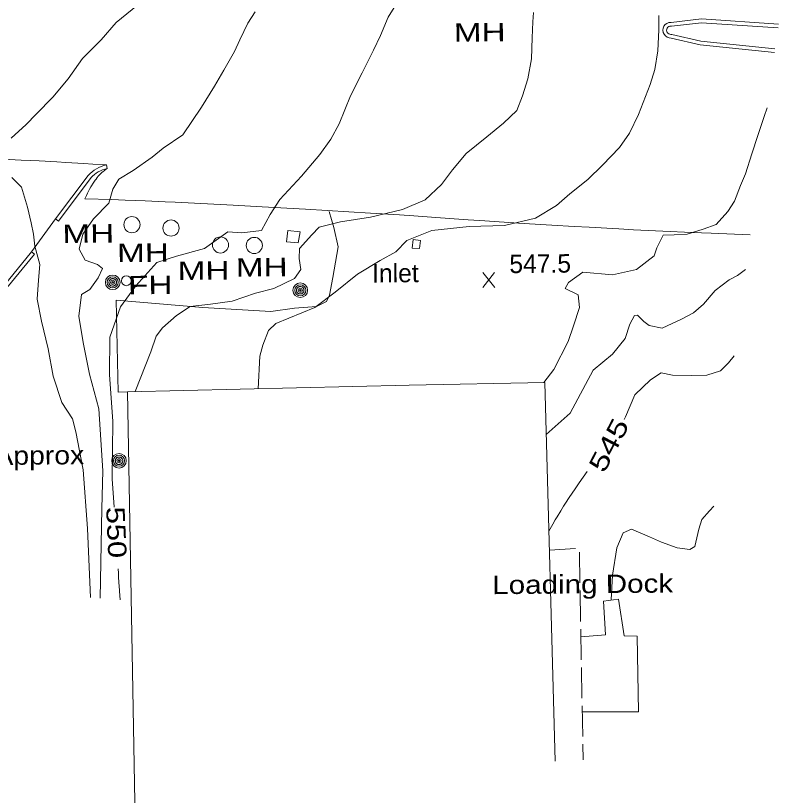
# Model space of a CAD drawing. Extents: x 2361284 to 2366480, y 6976556 to 6985346.
# Drawn here: x 2365590.5 to 2365789.1, y 6980316.3 to 6980519.3 of the extents above; entities that cross this region are included whole.
import ezdxf
from ezdxf.enums import TextEntityAlignment as Align

# ---------------------------------------------------------------- set-up
doc = ezdxf.new("R2010")
doc.units = 0
doc.header["$LTSCALE"] = 1.9
for name, color, linetype, lineweight in [('11', 7, 'Continuous', 13), ('12', 7, 'Continuous', 13), ('13', 7, 'Continuous', 13), ('18', 7, 'Continuous', 13), ('3', 7, 'Continuous', 13), ('4', 7, 'Continuous', 13), ('7', 7, 'Continuous', 13), ('8', 7, 'Continuous', 13)]:
    doc.layers.add(name, color=color, linetype=linetype, lineweight=lineweight)

msp = doc.modelspace()

# ---------------------------------------------------------------- linework, layer by layer
at = {"layer": '11'}
msp.add_circle((2365619.387, 6980450.251), 1.3, dxfattribs=at)
at = {"layer": '12'}
for p, q in [((2365715.282, 6980448.504), (2365712.165, 6980452.355)), ((2365712.202, 6980448.475), (2365715.245, 6980452.384))]:
    msp.add_line(p, q, dxfattribs=at)
for points in [[(2365689.929, 6980522.775), (2365687.537, 6980518.802), (2365685.562, 6980514.033), (2365683.738, 6980510.246), (2365680.774, 6980504.376), (2365677.722, 6980498.357), (2365674.77, 6980491.12), (2365672.569, 6980487.088), (2365669.726, 6980483.09), (2365664.969, 6980477.455), (2365659.326, 6980471.391), (2365656.773, 6980467.517), (2365654.523, 6980463.315), (2365649.448, 6980462.747), (2365645.786, 6980462.982), (2365639.727, 6980458.634), (2365632.455, 6980456.645), (2365627.35, 6980455.016), (2365621.818, 6980448.943), (2365617.89, 6980443.475), (2365615.115, 6980435.559), (2365615.007, 6980425.837), (2365615.844, 6980413.584), (2365615.706, 6980398.652), (2365616.185, 6980391.346)], [(2365777.559, 6980430.733), (2365776.157, 6980428.87), (2365774.066, 6980426.82), (2365770.467, 6980425.716), (2365766.418, 6980425.577), (2365761.538, 6980425.671), (2365758.63, 6980426.323), (2365755.858, 6980424.497), (2365751.725, 6980420.526), (2365749.289, 6980414.813), (2365748.936, 6980414.129)], [(2365739.334, 6980400.618), (2365737.236, 6980397.631), (2365736.2, 6980396.129), (2365734.672, 6980393.859), (2365733.674, 6980392.331), (2365733.182, 6980391.563), (2365732.454, 6980390.404), (2365731.505, 6980388.845), (2365731.04, 6980388.06), (2365730.356, 6980386.873), (2365729.688, 6980385.675), (2365729.361, 6980385.072)], [(2365617.249, 6980375.245), (2365617.299, 6980374.184), (2365617.325, 6980373.654), (2365617.367, 6980372.859), (2365617.412, 6980372.064), (2365617.435, 6980371.667), (2365617.486, 6980370.872), (2365617.512, 6980370.475), (2365617.554, 6980369.879), (2365617.593, 6980369.35), (2365617.613, 6980369.085), (2365617.645, 6980368.688), (2365617.695, 6980368.093), (2365617.747, 6980367.498), (2365617.775, 6980367.2)]]:
    msp.add_lwpolyline(points, dxfattribs=at)
at = {"layer": '13'}
for points in [[(2365631.741, 6980530.731), (2365630.66, 6980528.711), (2365627.902, 6980526.305), (2365624.088, 6980523.578), (2365620.894, 6980520.839), (2365616.767, 6980517.419), (2365612.849, 6980512.972), (2365607.955, 6980508.124), (2365604.214, 6980502.808), (2365600.229, 6980498.05), (2365595.941, 6980493.59), (2365593.268, 6980490.885), (2365589.381, 6980487.387)], [(2365652.942, 6980520.193), (2365650.981, 6980517.295), (2365648.931, 6980512.955), (2365647.509, 6980509.94), (2365644.756, 6980505.034), (2365642.295, 6980500.87), (2365638.927, 6980495.429), (2365634.075, 6980488.213), (2365628.918, 6980484.772), (2365626.099, 6980482.415), (2365621.163, 6980478.968), (2365617.454, 6980476.663), (2365615.849, 6980474.078), (2365614.794, 6980470.397), (2365610.852, 6980466.331), (2365608.06, 6980462.383), (2365607.107, 6980458.444), (2365608.634, 6980455.578), (2365611.825, 6980454.469), (2365613.205, 6980453.452), (2365612.018, 6980450.99), (2365609.897, 6980447.96), (2365607.719, 6980446.639), (2365607.033, 6980440.991), (2365608.098, 6980434.212), (2365609.746, 6980425.917), (2365612.232, 6980416.93), (2365613.296, 6980400.78), (2365613.009, 6980390.966), (2365612.581, 6980367.611)], [(2365725.337, 6980520.082), (2365725.18, 6980517.67), (2365724.97, 6980513.448), (2365724.862, 6980507.976), (2365723.892, 6980502.796), (2365722.483, 6980498.393), (2365721, 6980494.519), (2365717.591, 6980491.257), (2365713.184, 6980487.674), (2365707.836, 6980483.343), (2365704.266, 6980479.149), (2365701.382, 6980475.271), (2365697.18, 6980471.291), (2365691.263, 6980468.764), (2365682.941, 6980466.826), (2365675.153, 6980465.621), (2365669.585, 6980464.228), (2365667.684, 6980462.19), (2365664.438, 6980458.659), (2365664.403, 6980456.028), (2365664.79, 6980453.142), (2365663.143, 6980450.816), (2365657.746, 6980448.245), (2365652.968, 6980447.019), (2365646.907, 6980444.952), (2365641.305, 6980444.118), (2365636, 6980443.517), (2365632.472, 6980441.213), (2365628.762, 6980438.019), (2365627.132, 6980435.813), (2365625.741, 6980431.77), (2365621.69, 6980421.38)], [(2365758.017, 6980519.252), (2365757.952, 6980515.572), (2365757.724, 6980510.068), (2365756.96, 6980505.181), (2365755.697, 6980501.319), (2365752.722, 6980493.471), (2365750.307, 6980488.668), (2365747.763, 6980484.932), (2365743.337, 6980480.29), (2365739.531, 6980476.614), (2365734.827, 6980472.869), (2365731.376, 6980469.816), (2365725.897, 6980466.515), (2365717.835, 6980464.597), (2365708.655, 6980464.38), (2365698.876, 6980463.337), (2365692.36, 6980460.685), (2365689.568, 6980457.728), (2365685.479, 6980455.509), (2365679.553, 6980451.962), (2365673.737, 6980447.307), (2365668.454, 6980443.285), (2365658.273, 6980439.109), (2365656.34, 6980437.301), (2365654.867, 6980433.467), (2365654.124, 6980430.59), (2365653.724, 6980422.135)], [(2365786.197, 6980495.279), (2365785.429, 6980493.002), (2365783.756, 6980488.025), (2365782.23, 6980483.29), (2365780.559, 6980478.084), (2365779.258, 6980475.001), (2365777.677, 6980470.946), (2365775.912, 6980468.31), (2365772.924, 6980464.901), (2365769.496, 6980463.638), (2365765.328, 6980462.388), (2365762, 6980462.197), (2365759.11, 6980462.129), (2365757.441, 6980458.803), (2365756.741, 6980456.726), (2365752.135, 6980453.172), (2365745.938, 6980451.774), (2365738.16, 6980452.44), (2365734.486, 6980449.825), (2365733.581, 6980448.216), (2365736.946, 6980446.538), (2365737.347, 6980443.28), (2365735.814, 6980438.477), (2365734.352, 6980434.453), (2365730.638, 6980427.152), (2365728.063, 6980423.792)], [(2365589.549, 6980477.088), (2365592.062, 6980474.632), (2365593.633, 6980469.366), (2365594.621, 6980465.325), (2365595.219, 6980462.401), (2365595.599, 6980459.264), (2365596.834, 6980454.446), (2365596.532, 6980450.363), (2365596.17, 6980445.459), (2365597.284, 6980439.719), (2365599.042, 6980432.526), (2365600.36, 6980425.398), (2365602.615, 6980418.578), (2365605.356, 6980414.284), (2365606.209, 6980410.913), (2365608.103, 6980401.061), (2365609.228, 6980385.74), (2365610.079, 6980367.807)], [(2365780.566, 6980453.213), (2365778.501, 6980451.573), (2365776.262, 6980450.462), (2365772.638, 6980447.677), (2365769.591, 6980444.178), (2365766.993, 6980441.902), (2365763.899, 6980440.224), (2365758.82, 6980437.895), (2365755.484, 6980438.574), (2365754.071, 6980439.682), (2365752.399, 6980441.319), (2365751.668, 6980441.217), (2365750.4, 6980438.965), (2365749.215, 6980435.214), (2365745.944, 6980431.173), (2365740.934, 6980426.955), (2365734.899, 6980415.796), (2365728.652, 6980410.237)], [(2365772.311, 6980391.571), (2365771.183, 6980390.38), (2365769.194, 6980388.081), (2365768.418, 6980385.553), (2365767.391, 6980381.084), (2365766.06, 6980380.261), (2365762.765, 6980380.77), (2365758.69, 6980382.172), (2365755.557, 6980383.562), (2365750.877, 6980385.576), (2365748.686, 6980384.626), (2365747.093, 6980380.751), (2365745.891, 6980373.589), (2365745.612, 6980367.186)]]:
    msp.add_lwpolyline(points, dxfattribs=at)
at = {"layer": '18'}
for p, q in [((2365736.324, 6980380.569), (2365729.498, 6980380.114)), ((2365737.439, 6980371.598), (2365737.303, 6980379.598)), ((2365737.614, 6980361.599), (2365737.478, 6980369.598)), ((2365737.789, 6980351.601), (2365737.653, 6980359.6)), ((2365737.974, 6980341.602), (2365737.828, 6980349.601)), ((2365738.159, 6980331.602), (2365738.013, 6980339.602)), ((2365738.266, 6980325.604), (2365738.198, 6980329.602))]:
    msp.add_line(p, q, dxfattribs=at)
at = {"layer": '3'}
for p, q in [((2365614.368, 6980479.434), (2365614.169, 6980480.372)), ((2365600.941, 6980466.357), (2365594.713, 6980457.766)), ((2365601.706, 6980465.783), (2365600.941, 6980466.357)), ((2365594.715, 6980457.767), (2365587.557, 6980449.039)), ((2365595.464, 6980457.167), (2365588.307, 6980448.439)), ((2365594.715, 6980457.767), (2365595.464, 6980457.167))]:
    msp.add_line(p, q, dxfattribs=at)
for points in [[(2365789.11, 6980517.038), (2365769.066, 6980518.367), (2365761.165, 6980517.462), (2365761.164, 6980517.462)], [(2365789.049, 6980516.077), (2365769.085, 6980517.408), (2365761.274, 6980516.513), (2365761.121, 6980516.503)], [(2365761.136, 6980514.371), (2365761.405, 6980514.344), (2365768.92, 6980512.626), (2365788.222, 6980510.579)], [(2365761.192, 6980513.413), (2365761.193, 6980513.412), (2365768.759, 6980511.674), (2365788.121, 6980509.627)], [(2365614.169, 6980480.372), (2365610.666, 6980480.617), (2365608.33, 6980480.771), (2365603.659, 6980481.057), (2365601.322, 6980481.189), (2365596.649, 6980481.43), (2365591.975, 6980481.643), (2365588.858, 6980481.769), (2365586.779, 6980481.845), (2365582.621, 6980481.982), (2365579.44, 6980482.07), (2365577.319, 6980482.121), (2365573.077, 6980482.201), (2365570.956, 6980482.231), (2365566.713, 6980482.272), (2365562.471, 6980482.287), (2365559.643, 6980482.283), (2365553.987, 6980482.24)], [(2365608.612, 6980471.599), (2365608.828, 6980472.101), (2365608.979, 6980472.431), (2365609.297, 6980473.081), (2365609.463, 6980473.402), (2365609.81, 6980474.038), (2365610.173, 6980474.667), (2365610.941, 6980475.921), (2365611.301, 6980476.464), (2365611.488, 6980476.724), (2365611.78, 6980477.101), (2365612.085, 6980477.464), (2365612.244, 6980477.64), (2365612.574, 6980477.983), (2365612.745, 6980478.15), (2365613.012, 6980478.396), (2365613.386, 6980478.714), (2365613.582, 6980478.869), (2365613.886, 6980479.098), (2365614.368, 6980479.434)], [(2365609.435, 6980477.667), (2365609.434, 6980477.667), (2365600.941, 6980466.357)], [(2365610.14, 6980477.016), (2365610.2, 6980477.094), (2365601.706, 6980465.783)], [(2365708.369, 6980466.108), (2365699.899, 6980466.72), (2365694.251, 6980467.11), (2365690.485, 6980467.363), (2365682.953, 6980467.852), (2365677.303, 6980468.204), (2365666.002, 6980468.877), (2365654.698, 6980469.51), (2365647.16, 6980469.913), (2365642.135, 6980470.175), (2365632.082, 6980470.682), (2365629.475, 6980470.808), (2365624.261, 6980471.038), (2365619.046, 6980471.245), (2365615.568, 6980471.371), (2365608.612, 6980471.599)], [(2365616.724, 6980445.165), (2365639.253, 6980443.278), (2365657.003, 6980442.267), (2365663.186, 6980443.085), (2365668.832, 6980443.509), (2365671.499, 6980444.885), (2365672.273, 6980446.533), (2365673.141, 6980451.091), (2365674.496, 6980459.035), (2365673.398, 6980464.064), (2365672.156, 6980468.283)], [(2365708.369, 6980466.108), (2365712.727, 6980465.812), (2365721.443, 6980465.245), (2365730.161, 6980464.71), (2365735.975, 6980464.37), (2365739.851, 6980464.151), (2365747.604, 6980463.73), (2365751.399, 6980463.533), (2365758.99, 6980463.157), (2365766.582, 6980462.808), (2365771.644, 6980462.589), (2365781.77, 6980462.185)], [(2365619.691, 6980421.321), (2365617.211, 6980421.287), (2365616.724, 6980445.165)], [(2365738.048, 6980338.022), (2365752.709, 6980338.082), (2365752.352, 6980357.769), (2365748.931, 6980357.847), (2365747.5, 6980367.364), (2365743.595, 6980366.876), (2365744.119, 6980358.071), (2365737.692, 6980357.56)]]:
    msp.add_lwpolyline(points, dxfattribs=at)
for centre, radius, start, end in [((2365761.072, 6980515.437), 2.027, 87.40375, 273.40156), ((2365761.072, 6980515.437), 1.067, 87.40377, 273.40158), ((2365616.075, 6980471.543), 9.033, 102.18097, 137.31512), ((2365616.075, 6980471.543), 8.073, 102.18096, 137.31511)]:
    msp.add_arc(centre, radius, start, end, dxfattribs=at)
at = {"layer": '4'}
for centre, radius in [((2365620.837, 6980464.845), 2.1), ((2365631.006, 6980463.961), 2.1), ((2365643.878, 6980459.563), 2.1), ((2365652.68, 6980459.437), 2.1), ((2365615.829, 6980449.826), 1.9), ((2365615.829, 6980449.826), 1.442), ((2365615.829, 6980449.826), 0.539), ((2365615.829, 6980449.826), 0.192), ((2365664.651, 6980447.77), 1.9), ((2365664.651, 6980447.77), 1.442), ((2365664.651, 6980447.77), 0.539), ((2365664.651, 6980447.77), 0.192), ((2365617.471, 6980403.4), 1.9), ((2365617.471, 6980403.4), 1.442), ((2365617.471, 6980403.4), 0.539), ((2365617.471, 6980403.4), 0.192)]:
    msp.add_circle(centre, radius, dxfattribs=at)
for centre, start, end in [((2365615.829, 6980449.826), 129.71376, 140.96379), ((2365615.829, 6980449.826), 118.46406, 129.71409), ((2365615.829, 6980449.826), 107.21593, 118.46597), ((2365615.829, 6980449.826), 95.96582, 107.21585), ((2365615.829, 6980449.826), 84.71553, 95.96557), ((2365615.829, 6980449.826), 73.46552, 84.71555), ((2365615.829, 6980449.826), 62.21535, 73.46538), ((2365615.829, 6980449.826), 50.96397, 62.214), ((2365615.829, 6980449.826), 39.71588, 50.96591), ((2365615.829, 6980449.826), 174.71552, 185.96556), ((2365615.829, 6980449.826), 163.46611, 174.71615), ((2365615.829, 6980449.826), 185.96287, 197.21291), ((2365615.829, 6980449.826), 152.21535, 163.46538), ((2365615.829, 6980449.826), 197.21479, 208.46483), ((2365615.829, 6980449.826), 140.96646, 152.21649), ((2365615.829, 6980449.826), 208.46822, 219.71826), ((2365615.829, 6980449.826), 219.71376, 230.96379), ((2365615.829, 6980449.826), 230.96397, 242.214), ((2365615.829, 6980449.826), 242.21812, 253.46815), ((2365615.829, 6980449.826), 253.46258, 264.71261), ((2365615.829, 6980449.826), 264.71553, 275.96557), ((2365615.829, 6980449.826), 275.96582, 287.21585), ((2365615.829, 6980449.826), 287.21593, 298.46597), ((2365615.829, 6980449.826), 298.46406, 309.71409), ((2365615.829, 6980449.826), 309.71589, 320.96592), ((2365615.829, 6980449.826), 28.46656, 39.7166), ((2365615.829, 6980449.826), 320.96646, 332.21649), ((2365615.829, 6980449.826), 17.21479, 28.46483), ((2365615.829, 6980449.826), 332.21419, 343.46422), ((2365615.829, 6980449.826), 5.96345, 17.21348), ((2365615.829, 6980449.826), 343.46611, 354.71615), ((2365615.829, 6980449.826), 354.71553, 5.96557), ((2365664.651, 6980447.77), 129.71376, 140.96379), ((2365664.651, 6980447.77), 118.46406, 129.71409), ((2365664.651, 6980447.77), 107.21593, 118.46597), ((2365664.651, 6980447.77), 95.96582, 107.21585), ((2365664.651, 6980447.77), 84.71553, 95.96557), ((2365664.651, 6980447.77), 73.46552, 84.71555), ((2365664.651, 6980447.77), 62.21535, 73.46538), ((2365664.651, 6980447.77), 50.96397, 62.214), ((2365664.651, 6980447.77), 39.71588, 50.96591), ((2365664.651, 6980447.77), 174.71552, 185.96556), ((2365664.651, 6980447.77), 163.46611, 174.71615), ((2365664.651, 6980447.77), 185.96287, 197.21291), ((2365664.651, 6980447.77), 152.21535, 163.46538), ((2365664.651, 6980447.77), 197.21479, 208.46483), ((2365664.651, 6980447.77), 140.96646, 152.21649), ((2365664.651, 6980447.77), 208.46822, 219.71826), ((2365664.651, 6980447.77), 219.71376, 230.96379), ((2365664.651, 6980447.77), 230.96397, 242.214), ((2365664.651, 6980447.77), 242.21812, 253.46815), ((2365664.651, 6980447.77), 253.46258, 264.71261), ((2365664.651, 6980447.77), 264.71553, 275.96557), ((2365664.651, 6980447.77), 275.96582, 287.21585), ((2365664.651, 6980447.77), 287.21593, 298.46597), ((2365664.651, 6980447.77), 298.46406, 309.71409), ((2365664.651, 6980447.77), 309.71589, 320.96592), ((2365664.651, 6980447.77), 28.46656, 39.7166), ((2365664.651, 6980447.77), 320.96646, 332.21649), ((2365664.651, 6980447.77), 17.21479, 28.46483), ((2365664.651, 6980447.77), 332.21419, 343.46422), ((2365664.651, 6980447.77), 5.96345, 17.21348), ((2365664.651, 6980447.77), 343.46611, 354.71615), ((2365664.651, 6980447.77), 354.71553, 5.96557), ((2365617.471, 6980403.4), 152.21535, 163.46538), ((2365617.471, 6980403.4), 140.96646, 152.21649), ((2365617.471, 6980403.4), 129.71376, 140.96379), ((2365617.471, 6980403.4), 118.46406, 129.71409), ((2365617.471, 6980403.4), 107.21593, 118.46597), ((2365617.471, 6980403.4), 95.96582, 107.21585), ((2365617.471, 6980403.4), 84.71553, 95.96557), ((2365617.471, 6980403.4), 73.46552, 84.71555), ((2365617.471, 6980403.4), 62.21535, 73.46538), ((2365617.471, 6980403.4), 50.96397, 62.214), ((2365617.471, 6980403.4), 39.71588, 50.96591), ((2365617.471, 6980403.4), 28.46656, 39.7166), ((2365617.471, 6980403.4), 17.21479, 28.46483), ((2365617.471, 6980403.4), 174.71552, 185.96556), ((2365617.471, 6980403.4), 163.46611, 174.71615), ((2365617.471, 6980403.4), 185.96287, 197.21291), ((2365617.471, 6980403.4), 197.21479, 208.46483), ((2365617.471, 6980403.4), 208.46822, 219.71826), ((2365617.471, 6980403.4), 219.71376, 230.96379), ((2365617.471, 6980403.4), 230.96397, 242.214), ((2365617.471, 6980403.4), 242.21812, 253.46815), ((2365617.471, 6980403.4), 253.46258, 264.71261), ((2365617.471, 6980403.4), 264.71553, 275.96557), ((2365617.471, 6980403.4), 275.96582, 287.21585), ((2365617.471, 6980403.4), 287.21593, 298.46597), ((2365617.471, 6980403.4), 298.46406, 309.71409), ((2365617.471, 6980403.4), 309.71589, 320.96592), ((2365617.471, 6980403.4), 320.96646, 332.21649), ((2365617.471, 6980403.4), 332.21419, 343.46422), ((2365617.471, 6980403.4), 5.96345, 17.21348), ((2365617.471, 6980403.4), 343.46611, 354.71615), ((2365617.471, 6980403.4), 354.71553, 5.96557)]:
    msp.add_arc(centre, 0.973, start, end, dxfattribs=at)
at = {"layer": '7'}
for points in [[(2365693.027, 6980423.069), (2365619.691, 6980421.331), (2365623.308, 6980217.534)], [(2365693.027, 6980423.069), (2365728.273, 6980423.794), (2365731.041, 6980325.175)]]:
    msp.add_lwpolyline(points, dxfattribs=at)
at = {"layer": '8'}
for points in [[(2365664.586, 6980462.991), (2365661.403, 6980463.33), (2365661.031, 6980460.367), (2365664.084, 6980460.076)], [(2365695.92, 6980460.758), (2365694.067, 6980460.941), (2365693.748, 6980458.768), (2365695.66, 6980458.676)]]:
    msp.add_lwpolyline(points, close=True, dxfattribs=at)

# ---------------------------------------------------------------- texts
at = {"layer": '12'}
msp.add_text('547.5', height=4.799, rotation=0.545, dxfattribs=at).set_placement((2365719.092, 6980452.228))
for s, rotation, width, p in [(' 545 ', 62.371, 1.35, (2365747.101, 6980406.366)), (' 550 ', 272.536, 1.25, (2365614.398, 6980384.652))]:
    msp.add_text(s, height=4.8, rotation=rotation, dxfattribs=dict(at, width=width)).set_placement(p, align=Align.CENTER)
at = {"layer": '18', "width": 1.2}
msp.add_text('Loading Dock', height=4.799, rotation=0.545, dxfattribs=at).set_placement((2365714.635, 6980368.671))
at = {"layer": '4'}
for s, width, p in [('  MH', 1.35, (2365699.829, 6980512.399)), ('  MH', 1.35, (2365597.951, 6980460.017)), ('  MH', 1.35, (2365612.17, 6980455.032)), ('  MH', 1.35, (2365627.944, 6980450.392)), ('  MH', 1.35, (2365643.087, 6980451.256)), ('  FH', 1.35, (2365615.03, 6980446.649)), ('Approx', 1.15, (2365585.05, 6980402.292))]:
    msp.add_text(s, height=4.799, rotation=0.545, dxfattribs=dict(at, width=width)).set_placement(p)
at = {"layer": '8'}
msp.add_text('Inlet', height=4.799, rotation=0.545, dxfattribs=at).set_placement((2365683.363, 6980449.768))

doc.saveas('drawing.dxf')
